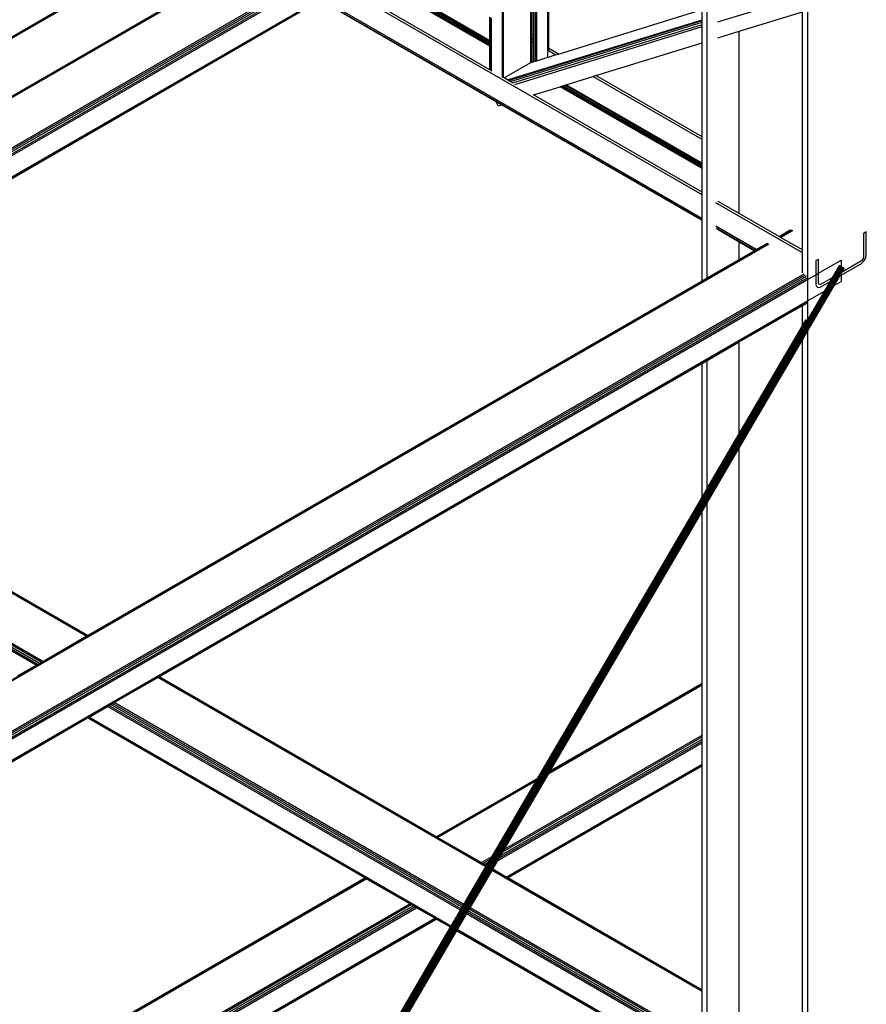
# Model space of a CAD drawing. Header units: millimetres. Extents: x 10 to 1250, y -62 to 528.
# Tile 686 of 909: x 617.69 to 619.12, y 513.43 to 515.1. Entities that reach past the tile are written whole.
import ezdxf

# ---------------------------------------------------------------- set-up
doc = ezdxf.new("R2010")
doc.units = ezdxf.units.MM
doc.header["$LTSCALE"] = 0.05

msp = doc.modelspace()

# ---------------------------------------------------------------- linework, layer by layer
at = {"color": 8}
for p, q in [((616.3531, 514.2995), (618.4877, 515.532)), ((616.3531, 514.2977), (618.4872, 515.5298)), ((618.5105, 514.9983), (618.5105, 515.4754)), ((618.5122, 514.9974), (618.5122, 515.4742)), ((618.5869, 515.0317), (618.5869, 515.4225)), ((618.5631, 515.0613), (618.5631, 515.336)), ((618.5659, 515.0597), (618.5659, 515.3376)), ((618.5668, 515.0592), (618.5668, 515.3381)), ((618.5682, 515.0583), (618.5682, 515.3389)), ((618.5886, 515.0466), (618.5886, 515.3507)), ((618.558, 515.0642), (618.558, 515.3331)), ((618.5594, 515.0634), (618.5594, 515.3339)), ((618.5604, 515.0629), (618.5604, 515.3344)), ((618.489, 515.0504), (618.0735, 515.2903)), ((618.489, 515.0525), (618.0753, 515.2914)), ((618.489, 515.0551), (618.0775, 515.2927)), ((618.489, 515.0576), (618.0797, 515.2939)), ((618.489, 515.0597), (618.0815, 515.295)), ((618.489, 515.0107), (618.0391, 515.2705)), ((618.8474, 514.7992), (618.0351, 515.2682)), ((616.9343, 514.6326), (617.9974, 515.2464)), ((618.8474, 514.7567), (617.9982, 515.2469)), ((618.8474, 514.7595), (618.0007, 515.2483)), ((618.856, 514.6587), (618.856, 515.2329)), ((616.956, 514.5474), (618.082, 515.1975)), ((616.956, 514.5467), (618.0826, 515.1972)), ((616.956, 514.5447), (618.0844, 515.1962)), ((617.0295, 514.5023), (618.1579, 515.1537)), ((617.0338, 514.5018), (618.1605, 515.1522)), ((617.0375, 514.5004), (618.1635, 515.1505)), ((617.0406, 514.4986), (618.1666, 515.1487)), ((617.0432, 514.4971), (618.1692, 515.1472)), ((617.0743, 514.4791), (618.2003, 515.1292)), ((617.076, 514.4781), (618.202, 515.1282)), ((617.0766, 514.4778), (618.2026, 515.1279)), ((618.4996, 514.9565), (618.2026, 515.1279)), ((618.8738, 515.0915), (619.0057, 515.1324)), ((619.0256, 515.135), (619.0256, 514.6559)), ((618.6048, 515.0372), (618.8474, 515.1123)), ((618.8474, 515.0951), (618.8474, 515.1123)), ((618.9102, 515.0756), (619.0169, 515.1087)), ((619.0169, 514.73), (619.0169, 515.1087)), ((618.489, 515.0597), (618.489, 515.0994)), ((618.4898, 515.0593), (618.4898, 515.099)), ((618.4914, 515.0583), (618.4914, 515.098)), ((618.4918, 515.0581), (618.4918, 515.0978)), ((618.519, 514.9934), (618.8474, 515.0951)), ((618.5206, 514.9925), (618.8474, 515.0936)), ((618.5237, 514.9907), (618.8474, 515.0909)), ((618.5276, 514.9883), (618.8474, 515.0873)), ((618.8474, 515.0936), (618.8474, 515.0951)), ((618.8474, 515.0909), (618.8474, 515.0936)), ((618.8474, 515.0873), (618.8474, 515.0909)), ((618.8474, 515.0834), (618.8474, 515.0873)), ((618.5314, 514.9855), (618.8474, 515.0834)), ((618.8474, 515.0562), (618.8474, 515.0834)), ((618.8738, 515.0644), (618.9102, 515.0756)), ((618.9102, 514.7676), (618.9102, 515.0756)), ((618.4898, 515.0593), (618.489, 515.0597)), ((618.489, 515.0576), (618.489, 515.0597)), ((618.4898, 515.0572), (618.489, 515.0576)), ((618.489, 515.0551), (618.489, 515.0576)), ((618.4898, 515.0546), (618.489, 515.0551)), ((618.489, 515.0525), (618.489, 515.0551)), ((618.4898, 515.0521), (618.489, 515.0525)), ((618.489, 515.0504), (618.489, 515.0525)), ((618.4914, 515.0583), (618.4898, 515.0593)), ((618.4898, 515.0572), (618.4898, 515.0593)), ((618.4914, 515.0562), (618.4898, 515.0572)), ((618.4898, 515.0546), (618.4898, 515.0572)), ((618.4914, 515.0537), (618.4898, 515.0546)), ((618.4898, 515.0521), (618.4898, 515.0546)), ((618.4918, 515.0581), (618.4914, 515.0583)), ((618.4914, 515.0562), (618.4914, 515.0583)), ((618.4918, 515.056), (618.4914, 515.0562)), ((618.4914, 515.0537), (618.4914, 515.0562)), ((618.4918, 515.0534), (618.4914, 515.0537)), ((618.4914, 515.0511), (618.4914, 515.0537)), ((618.4918, 515.056), (618.4918, 515.0581)), ((618.4918, 515.0534), (618.4918, 515.056)), ((618.4918, 515.0509), (618.4918, 515.0534)), ((618.5594, 515.0634), (618.558, 515.0642)), ((618.558, 515.0596), (618.558, 515.0642)), ((618.558, 515.0226), (618.558, 515.0596)), ((618.5594, 515.0587), (618.558, 515.0596)), ((618.5604, 515.0629), (618.5594, 515.0634)), ((618.5594, 515.0587), (618.5594, 515.0634)), ((618.5594, 515.0232), (618.5594, 515.0587)), ((618.5604, 515.0582), (618.5594, 515.0587)), ((618.5631, 515.0613), (618.5604, 515.0629)), ((618.5604, 515.0582), (618.5604, 515.0629)), ((618.5631, 515.0566), (618.5604, 515.0582)), ((618.5604, 515.0235), (618.5604, 515.0582)), ((618.5631, 515.0566), (618.5631, 515.0613)), ((618.5631, 515.0244), (618.5631, 515.0566)), ((618.5668, 515.0592), (618.5659, 515.0597)), ((618.5659, 515.055), (618.5659, 515.0597)), ((618.5682, 515.0537), (618.5659, 515.055)), ((618.5659, 515.0252), (618.5659, 515.055)), ((618.5682, 515.0583), (618.5668, 515.0592)), ((618.5668, 515.0546), (618.5668, 515.0592)), ((618.5682, 515.0537), (618.5682, 515.0583)), ((618.5682, 515.0259), (618.5682, 515.0537)), ((618.6681, 515.0007), (618.8474, 515.0562)), ((618.8474, 514.8972), (618.8474, 515.0562)), ((618.489, 515.0107), (618.489, 515.0504)), ((618.4898, 515.05), (618.489, 515.0504)), ((618.4898, 515.05), (618.4898, 515.0521)), ((618.4914, 515.0511), (618.4898, 515.0521)), ((618.4898, 515.0103), (618.4898, 515.05)), ((618.4914, 515.049), (618.4898, 515.05)), ((618.4914, 515.049), (618.4914, 515.0511)), ((618.4918, 515.0509), (618.4914, 515.0511)), ((618.4918, 515.0488), (618.4914, 515.049)), ((618.4914, 515.0094), (618.4914, 515.049)), ((618.4918, 515.0488), (618.4918, 515.0509)), ((618.4918, 515.0091), (618.4918, 515.0488)), ((618.5995, 515.0356), (618.5879, 515.0423)), ((618.6048, 515.0372), (618.5886, 515.0466)), ((618.5886, 515.0427), (618.5886, 515.0466)), ((618.5995, 515.0356), (618.6048, 515.0372)), ((618.5132, 514.9968), (618.558, 515.0226)), ((618.558, 515.0226), (618.5586, 515.023)), ((618.5586, 515.023), (618.5594, 515.0232)), ((618.5594, 515.0232), (618.5604, 515.0235)), ((618.5604, 515.0235), (618.5631, 515.0244)), ((618.5631, 515.0244), (618.5659, 515.0252)), ((618.5659, 515.0252), (618.5682, 515.0259)), ((618.5682, 515.0259), (618.5869, 515.0317)), ((618.5869, 515.0317), (618.5879, 515.032)), ((618.5879, 515.032), (618.5995, 515.0356)), ((618.4898, 515.0103), (618.489, 515.0107)), ((618.4898, 515.0102), (618.4898, 515.0103)), ((618.4914, 515.0094), (618.4898, 515.0103)), ((618.4918, 515.0091), (618.4914, 515.0094)), ((618.4918, 515.0084), (618.4918, 515.0091)), ((618.5105, 514.9976), (618.5105, 514.9983)), ((618.5122, 514.9974), (618.5105, 514.9983)), ((618.5132, 514.9968), (618.5122, 514.9974)), ((618.519, 514.9934), (618.5132, 514.9968)), ((618.5206, 514.9925), (618.519, 514.9934)), ((618.5237, 514.9907), (618.5206, 514.9925)), ((618.5274, 514.9886), (618.5237, 514.9907)), ((618.6181, 514.9852), (618.6628, 514.9991)), ((618.6628, 514.9991), (618.6681, 515.0007)), ((618.8474, 514.8925), (618.6628, 514.9991)), ((618.8474, 514.8972), (618.6681, 515.0007)), ((618.5628, 514.9681), (618.6076, 514.982)), ((618.6076, 514.982), (618.61, 514.9827)), ((618.8474, 514.8435), (618.6076, 514.982)), ((618.61, 514.9827), (618.6128, 514.9836)), ((618.8474, 514.8457), (618.61, 514.9827)), ((618.6128, 514.9836), (618.6157, 514.9845)), ((618.8474, 514.8482), (618.6128, 514.9836)), ((618.6157, 514.9845), (618.6181, 514.9852)), ((618.8474, 514.8507), (618.6157, 514.9845)), ((618.8474, 514.8528), (618.6181, 514.9852)), ((618.5029, 514.9496), (618.4996, 514.9565)), ((618.5085, 514.9513), (618.4996, 514.9565)), ((618.562, 514.9679), (618.5628, 514.9681)), ((618.8474, 514.8039), (618.5628, 514.9681)), ((618.5029, 514.9496), (618.5085, 514.9513)), ((618.8474, 514.7557), (618.5085, 514.9513)), ((618.8474, 514.8925), (618.8474, 514.8972)), ((618.8474, 514.8528), (618.8474, 514.8925)), ((618.8474, 514.8507), (618.8474, 514.8528)), ((618.8474, 514.8482), (618.8474, 514.8507)), ((618.8474, 514.8457), (618.8474, 514.8482)), ((618.8474, 514.8435), (618.8474, 514.8457)), ((618.8474, 514.8039), (618.8474, 514.8435)), ((618.8474, 514.7992), (618.8474, 514.8039)), ((618.8474, 514.7595), (618.8474, 514.7992)), ((618.9102, 514.7676), (618.8745, 514.7882)), ((619.0169, 514.7013), (618.8704, 514.7859)), ((618.8474, 514.7567), (618.8474, 514.7595)), ((618.8474, 514.7557), (618.8474, 514.7567)), ((618.8474, 514.6537), (618.8474, 514.7557)), ((618.9774, 514.7288), (618.9102, 514.7676)), ((618.939, 514.7066), (618.8704, 514.7462)), ((618.9365, 514.7052), (618.8711, 514.743)), ((618.9102, 514.7194), (618.8728, 514.741)), ((618.9774, 514.7288), (618.9965, 514.7398)), ((618.978, 514.7284), (618.9983, 514.7402)), ((618.9797, 514.7274), (619.0005, 514.7394)), ((619.1208, 514.7346), (619.1248, 514.737)), ((619.1248, 514.6973), (619.1248, 514.737)), ((618.978, 514.7284), (618.9774, 514.7288)), ((618.9797, 514.7274), (618.978, 514.7284)), ((619.0169, 514.706), (618.9797, 514.7274)), ((619.0169, 514.706), (619.0169, 514.73)), ((619.1208, 514.695), (619.1208, 514.7346)), ((616.3705, 513.223), (618.9586, 514.7173)), ((616.3705, 513.221), (618.9608, 514.7165)), ((618.9102, 514.69), (618.9102, 514.7194)), ((618.9356, 514.7047), (618.9102, 514.7194)), ((618.9102, 514.69), (618.9356, 514.7047)), ((618.9356, 514.7047), (618.9365, 514.7052)), ((618.9365, 514.7052), (618.939, 514.7066)), ((618.939, 514.7066), (618.9568, 514.7169)), ((619.0169, 514.7013), (619.0169, 514.706)), ((618.856, 514.6587), (618.9102, 514.69)), ((619.0169, 514.6841), (619.0169, 514.7013)), ((619.04, 514.688), (619.044, 514.6903)), ((619.04, 514.6642), (619.04, 514.688)), ((619.044, 514.6666), (619.044, 514.6903)), ((619.044, 514.6666), (619.0824, 514.6887)), ((619.0824, 514.6887), (619.0824, 514.678)), ((619.0843, 514.6692), (619.1168, 514.688)), ((619.1168, 514.688), (619.1183, 514.6892)), ((619.1183, 514.6892), (619.1196, 514.691)), ((619.1196, 514.691), (619.1205, 514.693)), ((619.1198, 514.6858), (619.1225, 514.6893)), ((619.1205, 514.693), (619.1208, 514.695)), ((619.1225, 514.6893), (619.1242, 514.6934)), ((619.1242, 514.6934), (619.1248, 514.6973)), ((617.6983, 512.3177), (619.0797, 514.6795)), ((617.6988, 512.3173), (619.0803, 514.6792)), ((617.6993, 512.3167), (619.0809, 514.6789)), ((617.6998, 512.3161), (619.0815, 514.6785)), ((617.7003, 512.3155), (619.0822, 514.6781)), ((617.7007, 512.3147), (619.0828, 514.6777)), ((617.7011, 512.3139), (619.0835, 514.6773)), ((617.7015, 512.313), (619.0841, 514.677)), ((617.7017, 512.3121), (619.0847, 514.6766)), ((617.702, 512.3112), (619.0853, 514.6763)), ((617.7021, 512.3103), (619.0858, 514.676)), ((617.7022, 512.3094), (619.0862, 514.6757)), ((617.7023, 512.3085), (619.0866, 514.6755)), ((617.703, 512.309), (619.087, 514.6753)), ((617.7036, 512.3095), (619.0873, 514.6751)), ((617.7042, 512.31), (619.0874, 514.675)), ((619.0169, 514.6675), (619.0169, 514.6841)), ((619.0797, 514.6795), (619.0794, 514.6797)), ((619.0803, 514.6792), (619.0797, 514.6795)), ((619.0809, 514.6789), (619.0803, 514.6792)), ((619.0815, 514.6785), (619.0809, 514.6789)), ((619.0822, 514.6781), (619.0815, 514.6785)), ((619.0824, 514.678), (619.0822, 514.6781)), ((619.0824, 514.6635), (619.1168, 514.6833)), ((619.0828, 514.6777), (619.0824, 514.678)), ((619.0835, 514.6773), (619.0828, 514.6777)), ((619.0841, 514.677), (619.0835, 514.6773)), ((619.0847, 514.6766), (619.0841, 514.677)), ((619.0843, 514.6692), (619.0876, 514.6749)), ((619.0843, 514.6692), (619.0876, 514.6749)), ((619.0853, 514.6763), (619.0847, 514.6766)), ((619.0858, 514.676), (619.0853, 514.6763)), ((619.0862, 514.6757), (619.0858, 514.676)), ((619.0866, 514.6755), (619.0862, 514.6757)), ((619.087, 514.6753), (619.0866, 514.6755)), ((619.0873, 514.6751), (619.087, 514.6753)), ((619.0874, 514.675), (619.0873, 514.6751)), ((619.0876, 514.6749), (619.0874, 514.675)), ((619.0876, 514.6749), (619.0876, 514.6749)), ((619.1168, 514.6833), (619.1198, 514.6858)), ((616.3705, 513.1361), (619.0199, 514.6658)), ((616.3705, 513.1331), (619.022, 514.664)), ((616.3705, 513.1296), (619.0239, 514.6615)), ((616.3705, 513.126), (619.0251, 514.6587)), ((616.3705, 513.123), (619.0256, 514.6559)), ((617.8096, 514.0546), (618.8474, 514.6537)), ((618.8474, 514.6537), (618.856, 514.6587)), ((619.0256, 514.6559), (619.04, 514.6642)), ((619.0256, 514.6559), (619.0256, 514.62)), ((619.04, 514.6642), (619.044, 514.6666)), ((619.04, 514.6483), (619.04, 514.6642)), ((619.044, 514.6507), (619.044, 514.6666)), ((619.0481, 514.6483), (619.0677, 514.6597)), ((619.0708, 514.6462), (619.0802, 514.6622)), ((619.0802, 514.6622), (619.0824, 514.666)), ((619.0802, 514.6622), (619.0824, 514.6635)), ((619.0824, 514.666), (619.0843, 514.6692)), ((619.0824, 514.666), (619.0824, 514.6635)), ((619.0824, 514.6635), (619.0824, 514.6529)), ((619.0256, 514.5688), (619.0708, 514.6462)), ((619.0256, 514.62), (619.0542, 514.6366)), ((619.0406, 514.6451), (619.04, 514.6483)), ((619.0423, 514.6431), (619.0406, 514.6451)), ((619.0423, 514.6431), (619.045, 514.6426)), ((619.0443, 514.649), (619.044, 514.6507)), ((619.0452, 514.648), (619.0443, 514.649)), ((619.045, 514.6426), (619.0481, 514.6437)), ((619.0465, 514.6478), (619.0452, 514.648)), ((619.0481, 514.6483), (619.0465, 514.6478)), ((619.0481, 514.6437), (619.0636, 514.6526)), ((619.0708, 514.6462), (619.0824, 514.6529)), ((616.3705, 513.0872), (619.0256, 514.62)), ((619.0256, 514.62), (619.0256, 514.5876)), ((616.3705, 513.0851), (619.0251, 514.6178)), ((618.9102, 514.5507), (619.0169, 514.6123)), ((619.0169, 514.6123), (619.0239, 514.6164)), ((619.0169, 514.5778), (619.0169, 514.6123)), ((617.7892, 512.4742), (619.0253, 514.5877)), ((617.7901, 512.477), (619.0248, 514.5879)), ((617.7906, 512.4788), (619.0242, 514.588)), ((617.791, 512.4803), (619.0237, 514.588)), ((617.7912, 512.4813), (619.0233, 514.5878)), ((617.7915, 512.4823), (619.0228, 514.5876)), ((617.7919, 512.4833), (619.0225, 514.5872)), ((619.0169, 514.5778), (619.0221, 514.5867)), ((618.9102, 514.3953), (619.0169, 514.5778)), ((618.9102, 514.3715), (619.0169, 514.554)), ((619.0169, 514.554), (619.0256, 514.5688)), ((619.0169, 513.2603), (619.0169, 514.554)), ((619.0256, 514.5688), (619.0256, 513.1862)), ((618.856, 514.5194), (618.9102, 514.5507)), ((618.9102, 514.3953), (618.9102, 514.5507)), ((617.9302, 513.9849), (618.8474, 514.5144)), ((618.8474, 514.5144), (618.856, 514.5194)), ((618.8474, 514.2879), (618.8474, 514.5144)), ((618.856, 514.3027), (618.856, 514.5194)), ((617.8073, 514.0532), (617.0295, 514.5023)), ((617.809, 514.0542), (617.0338, 514.5018)), ((617.8096, 514.0546), (617.0766, 514.4778)), ((617.7338, 514.0108), (616.956, 514.4598)), ((617.7312, 514.0093), (616.956, 514.4568)), ((617.7281, 514.0075), (616.956, 514.4533)), ((617.725, 514.0057), (616.956, 514.4497)), ((617.7224, 514.0042), (616.956, 514.4467)), ((618.856, 514.3027), (618.9102, 514.3953)), ((618.856, 514.279), (618.9102, 514.3715)), ((618.9102, 513.2203), (618.9102, 514.3715)), ((618.5699, 513.8136), (618.8474, 514.2879)), ((618.8474, 514.2879), (618.856, 514.3027)), ((618.8474, 514.2642), (618.856, 514.279)), ((618.856, 513.189), (618.856, 514.279)), ((618.5909, 513.8257), (618.8474, 514.2642)), ((618.8474, 513.9738), (618.8474, 514.2642)), ((617.8073, 514.0532), (617.809, 514.0542)), ((617.809, 514.0542), (617.8096, 514.0546)), ((617.7338, 514.0108), (617.8073, 514.0532)), ((617.7224, 514.0042), (617.725, 514.0057)), ((617.725, 514.0057), (617.7281, 514.0075)), ((617.7281, 514.0075), (617.7312, 514.0093)), ((617.7312, 514.0093), (617.7338, 514.0108)), ((617.6913, 513.9863), (617.7224, 514.0042)), ((617.8544, 513.9412), (617.9279, 513.9836)), ((617.9279, 513.9836), (617.9296, 513.9846)), ((618.4822, 513.6636), (617.9279, 513.9836)), ((617.9296, 513.9846), (617.9302, 513.9849)), ((618.4831, 513.6651), (617.9296, 513.9846)), ((618.3985, 513.7146), (617.9302, 513.9849)), ((618.5885, 513.8216), (618.8474, 513.971)), ((618.5903, 513.8246), (618.8474, 513.973)), ((618.5909, 513.8257), (618.8474, 513.9738)), ((618.8474, 513.973), (618.8474, 513.9738)), ((618.8474, 513.971), (618.8474, 513.973)), ((618.8474, 513.8862), (618.8474, 513.971)), ((617.8456, 513.9361), (617.8487, 513.9379)), ((617.8487, 513.9379), (617.8518, 513.9396)), ((618.4422, 513.5952), (617.8487, 513.9379)), ((617.8518, 513.9396), (617.8544, 513.9412)), ((618.4438, 513.5979), (617.8518, 513.9396)), ((618.4451, 513.6001), (617.8544, 513.9412)), ((617.812, 513.9167), (617.843, 513.9346)), ((617.843, 513.9346), (617.8456, 513.9361)), ((618.4393, 513.5903), (617.843, 513.9346)), ((618.4407, 513.5926), (617.8456, 513.9361)), ((616.9343, 513.4099), (617.8096, 513.9153)), ((617.8096, 513.9153), (617.8102, 513.9157)), ((618.2779, 513.645), (617.8096, 513.9153)), ((617.8102, 513.9157), (617.812, 513.9167)), ((618.4228, 513.562), (617.8102, 513.9157)), ((618.4237, 513.5635), (617.812, 513.9167)), ((618.502, 513.6736), (618.8474, 513.873)), ((618.5046, 513.6782), (618.8474, 513.8761)), ((618.5078, 513.6835), (618.8474, 513.8796)), ((618.5109, 513.6889), (618.8474, 513.8832)), ((618.5136, 513.6935), (618.8474, 513.8862)), ((618.8474, 513.8832), (618.8474, 513.8862)), ((618.8474, 513.8796), (618.8474, 513.8832)), ((618.8474, 513.8761), (618.8474, 513.8796)), ((618.8474, 513.873), (618.8474, 513.8761)), ((618.8474, 513.8372), (618.8474, 513.873)), ((618.5136, 513.6935), (618.5885, 513.8216)), ((618.5168, 513.6463), (618.8474, 513.8372)), ((618.5185, 513.6453), (618.8474, 513.8352)), ((618.5191, 513.645), (618.8474, 513.8345)), ((618.5885, 513.8216), (618.5903, 513.8246)), ((618.5903, 513.8246), (618.5909, 513.8257)), ((618.8474, 513.8352), (618.8474, 513.8372)), ((618.8474, 513.8345), (618.8474, 513.8352)), ((618.8474, 513.4554), (618.8474, 513.8345)), ((618.3985, 513.7146), (618.5699, 513.8136)), ((618.3991, 513.7142), (618.5693, 513.8125)), ((618.4008, 513.7132), (618.5675, 513.8095)), ((618.4926, 513.6813), (618.5675, 513.8095)), ((618.5675, 513.8095), (618.5693, 513.8125)), ((618.5693, 513.8125), (618.5699, 513.8136)), ((618.3991, 513.7142), (618.3985, 513.7146)), ((618.4008, 513.7132), (618.3991, 513.7142)), ((618.4743, 513.6708), (618.4008, 513.7132)), ((618.5078, 513.6835), (618.5109, 513.6889)), ((618.5109, 513.6889), (618.5136, 513.6935)), ((618.4743, 513.6708), (618.4926, 513.6813)), ((618.4769, 513.6693), (618.4899, 513.6768)), ((618.4868, 513.6714), (618.4899, 513.6768)), ((618.4899, 513.6768), (618.4926, 513.6813)), ((618.4938, 513.6596), (618.502, 513.6736)), ((618.502, 513.6736), (618.5046, 513.6782)), ((618.5046, 513.6782), (618.5078, 513.6835)), ((618.4451, 513.6001), (618.4822, 513.6636)), ((618.4555, 513.5941), (618.4926, 513.6576)), ((618.4769, 513.6693), (618.4743, 513.6708)), ((618.48, 513.6675), (618.4769, 513.6693)), ((618.48, 513.6675), (618.4868, 513.6714)), ((618.4831, 513.6657), (618.48, 513.6675)), ((618.4822, 513.6636), (618.4831, 513.6651)), ((618.4831, 513.6657), (618.4836, 513.6661)), ((618.4834, 513.6656), (618.4831, 513.6657)), ((618.4831, 513.6651), (618.4834, 513.6656)), ((618.4834, 513.6656), (618.4836, 513.6661)), ((618.4836, 513.6661), (618.4868, 513.6714)), ((618.4926, 513.6576), (618.4934, 513.6591)), ((618.8474, 513.4527), (618.4926, 513.6576)), ((618.4934, 513.6591), (618.4938, 513.6596)), ((618.8474, 513.4547), (618.4934, 513.6591)), ((618.5168, 513.6463), (618.4938, 513.6596)), ((616.956, 512.8818), (618.2779, 513.645)), ((616.956, 512.8811), (618.2785, 513.6446)), ((616.956, 512.879), (618.2802, 513.6436)), ((618.2785, 513.6446), (618.2779, 513.645)), ((618.2802, 513.6436), (618.2785, 513.6446)), ((618.3537, 513.6012), (618.2802, 513.6436)), ((618.5185, 513.6453), (618.5168, 513.6463)), ((618.5191, 513.645), (618.5185, 513.6453)), ((618.8474, 513.4554), (618.5191, 513.645)), ((617.0295, 512.8366), (618.3537, 513.6012)), ((617.0338, 512.8361), (618.3563, 513.5997)), ((617.0375, 512.8347), (618.3594, 513.5979)), ((617.0406, 512.8329), (618.3625, 513.5961)), ((617.0432, 512.8314), (618.3651, 513.5946)), ((618.3563, 513.5997), (618.3537, 513.6012)), ((618.3594, 513.5979), (618.3563, 513.5997)), ((618.3625, 513.5961), (618.3594, 513.5979)), ((618.3651, 513.5946), (618.3625, 513.5961)), ((618.3961, 513.5767), (618.3651, 513.5946)), ((618.4237, 513.5635), (618.4393, 513.5903)), ((618.4393, 513.5903), (618.4407, 513.5926)), ((618.4407, 513.5926), (618.4422, 513.5952)), ((618.4422, 513.5952), (618.4438, 513.5979)), ((618.4438, 513.5979), (618.4451, 513.6001)), ((618.451, 513.5866), (618.4526, 513.5892)), ((618.4526, 513.5892), (618.4542, 513.5919)), ((618.8474, 513.3613), (618.4526, 513.5892)), ((618.4542, 513.5919), (618.4555, 513.5941)), ((618.8474, 513.3649), (618.4542, 513.5919)), ((618.8474, 513.3679), (618.4555, 513.5941)), ((617.0743, 512.8135), (618.3961, 513.5767)), ((617.076, 512.8125), (618.3979, 513.5757)), ((617.0766, 512.8121), (618.3985, 513.5753)), ((618.3979, 513.5757), (618.3961, 513.5767)), ((618.3985, 513.5753), (618.3979, 513.5757)), ((618.4225, 513.5615), (618.3985, 513.5753)), ((618.434, 513.5575), (618.4497, 513.5843)), ((618.4497, 513.5843), (618.451, 513.5866)), ((618.8474, 513.3547), (618.4497, 513.5843)), ((618.8474, 513.3577), (618.451, 513.5866)), ((617.8725, 512.6212), (618.4225, 513.5615)), ((617.8935, 512.6333), (618.4329, 513.5555)), ((618.4225, 513.5615), (618.4228, 513.562)), ((618.4228, 513.562), (618.4237, 513.5635)), ((618.4329, 513.5555), (618.4332, 513.556)), ((618.8474, 513.3162), (618.4329, 513.5555)), ((618.4332, 513.556), (618.434, 513.5575)), ((618.8474, 513.3169), (618.4332, 513.556)), ((618.8474, 513.3189), (618.434, 513.5575)), ((618.8474, 513.4547), (618.8474, 513.4554)), ((618.8474, 513.4527), (618.8474, 513.4547)), ((618.8474, 513.3679), (618.8474, 513.4527))]:
    msp.add_line(p, q, dxfattribs=at)

doc.saveas('drawing.dxf')
